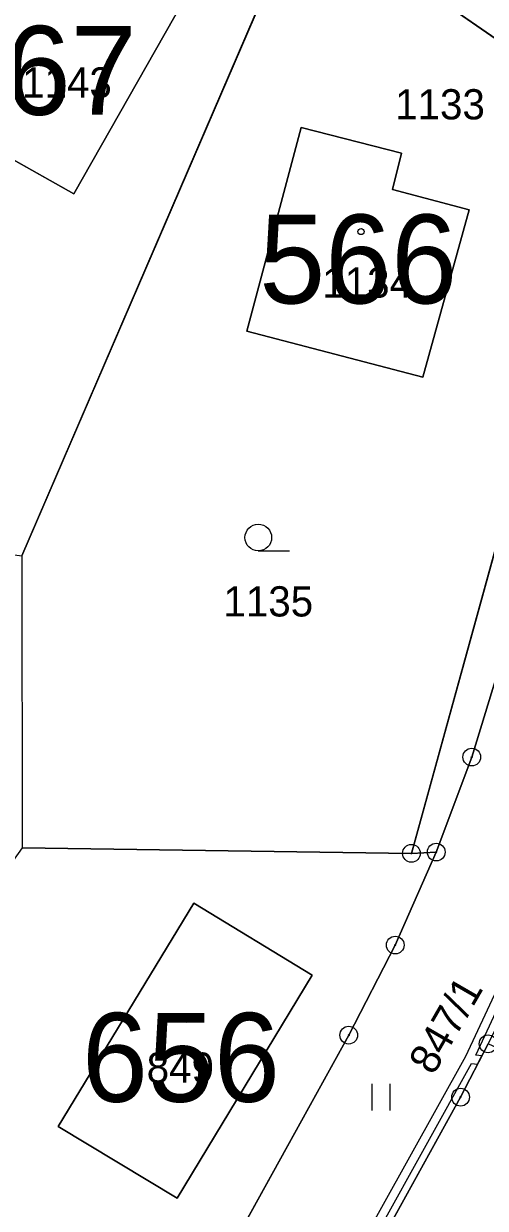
# Model space of a CAD drawing. Extents: x -689422 to -685210, y -987725 to -982160.
# Drawn here: x -687182.6 to -687156.6, y -985330.1 to -985263.5 of the extents above; entities that cross this region are included whole.
import ezdxf

# ---------------------------------------------------------------- set-up
doc = ezdxf.new("R2010")
doc.units = 0
for name, color, linetype in [('KN_Budovy', 7, 'Continuous'), ('KN_Budovy_cisla_domovni', 7, 'Continuous'), ('KN_Hranice_parcel', 7, 'Continuous'), ('KN_Parcelni cisla', 7, 'Continuous'), ('KN_Polygon parcely', 7, 'Continuous'), ('KN_Popisy_pomistni nazvy nazvy ulic', 7, 'Continuous'), ('KN_POZEMKY_TTP', 7, 'Continuous'), ('KN_POZEMKY_ZAHRADA', 7, 'Continuous'), ('KN_POZEMKY_ZASTAVENA PLOCHA', 7, 'Continuous'), ('KN_Věcná břemena k části', 7, 'Continuous'), ('KN_Značky bodu BP', 7, 'Continuous'), ('KN_Značky budov', 7, 'Continuous'), ('KN_Značky kultur', 7, 'Continuous')]:
    doc.layers.add(name, color=color, linetype=linetype)

msp = doc.modelspace()

# ---------------------------------------------------------------- linework, layer by layer
at = {"layer": 'KN_Budovy'}
for points in [[(-687179.8, -985273.05), (-687173.65, -985262.23), (-687179.28, -985259.02), (-687178.99, -985258.52), (-687179.27, -985258.4), (-687180.5, -985260.57), (-687183.66, -985258.83), (-687188.81, -985267.98)], [(-687157.53, -985273.94), (-687161.86, -985272.8), (-687161.35, -985270.76), (-687167, -985269.31), (-687170.06, -985280.77), (-687160.15, -985283.37)], [(-687173.05, -985312.96), (-687180.68, -985325.53), (-687173.98, -985329.57), (-687166.37, -985317.01)]]:
    msp.add_lwpolyline(points, close=True, dxfattribs=at)
at = {"layer": 'KN_Hranice_parcel'}
for p, q in [((-687166.93, -985256.8), (-687182.73, -985293.42)), ((-687166.93, -985256.8), (-687149.4, -985268.91)), ((-687149.4, -985268.91), (-687160.79, -985310.16)), ((-687160.79, -985310.16), (-687182.71, -985309.85)), ((-687160.79, -985310.16), (-687159.39, -985310.09))]:
    msp.add_line(p, q, dxfattribs=at)
for points in [[(-687173.65, -985262.23), (-687179.28, -985259.02), (-687178.99, -985258.52), (-687179.27, -985258.4), (-687180.5, -985260.57), (-687183.66, -985258.83), (-687188.81, -985267.98), (-687179.8, -985273.05), (-687173.65, -985262.23)], [(-687159.39, -985310.09), (-687157.39, -985304.74), (-687155.71, -985299.28), (-687147.55, -985269.73), (-687147.51, -985268.6), (-687147.96, -985267.56), (-687148.83, -985266.83)], [(-687160.15, -985283.37), (-687157.53, -985273.94), (-687161.86, -985272.8), (-687161.35, -985270.76), (-687167, -985269.31), (-687170.06, -985280.77), (-687160.15, -985283.37)], [(-687184.91, -985336.97), (-687179.66, -985339.88), (-687178.17, -985340.35), (-687176.62, -985340.22), (-687175.23, -985339.5), (-687174.22, -985338.3), (-687164.32, -985320.39), (-687161.7, -985315.32), (-687159.39, -985310.09)], [(-687173.98, -985329.57), (-687166.37, -985317.01), (-687173.05, -985312.96), (-687180.68, -985325.53), (-687173.98, -985329.57)], [(-687156.47, -985320.88), (-687158.02, -985323.88), (-687162.62, -985332.2)]]:
    msp.add_lwpolyline(points, dxfattribs=at)
at = {"layer": 'KN_Polygon parcely'}
for points in [[(-687188.25, -985244.44), (-687203.95, -985275.4), (-687204.57, -985290.49), (-687182.73, -985293.42), (-687166.93, -985256.8), (-687183.83, -985247.7)], [(-687182.73, -985293.42), (-687182.71, -985309.85), (-687160.79, -985310.16), (-687149.4, -985268.91), (-687166.93, -985256.8)], [(-687166.93, -985256.8), (-687149.4, -985268.91), (-687148.83, -985266.83), (-687151.36, -985265.32)], [(-687173.65, -985262.23), (-687179.28, -985259.02), (-687178.99, -985258.52), (-687179.27, -985258.4), (-687180.5, -985260.57), (-687183.66, -985258.83), (-687188.81, -985267.98), (-687179.8, -985273.05)], [(-687173.65, -985262.23), (-687179.8, -985273.05), (-687188.81, -985267.98), (-687183.66, -985258.83), (-687180.5, -985260.57), (-687179.27, -985258.4), (-687178.99, -985258.52), (-687179.28, -985259.02)], [(-687149.4, -985268.91), (-687160.79, -985310.16), (-687159.39, -985310.09), (-687157.39, -985304.74), (-687155.71, -985299.28), (-687147.55, -985269.73), (-687147.51, -985268.6), (-687147.96, -985267.56), (-687148.83, -985266.83)], [(-687160.15, -985283.37), (-687157.53, -985273.94), (-687161.86, -985272.8), (-687161.35, -985270.76), (-687167, -985269.31), (-687170.06, -985280.77)], [(-687160.15, -985283.37), (-687170.06, -985280.77), (-687167, -985269.31), (-687161.35, -985270.76), (-687161.86, -985272.8), (-687157.53, -985273.94)], [(-687175.23, -985339.5), (-687174.22, -985338.3), (-687164.32, -985320.39), (-687161.7, -985315.32), (-687159.39, -985310.09), (-687160.79, -985310.16), (-687182.71, -985309.85), (-687195.47, -985327.83), (-687196.23, -985328.91), (-687184.91, -985336.97), (-687179.66, -985339.88), (-687178.17, -985340.35), (-687176.62, -985340.22)], [(-687173.98, -985329.57), (-687166.37, -985317.01), (-687173.05, -985312.96), (-687180.68, -985325.53)], [(-687173.98, -985329.57), (-687180.68, -985325.53), (-687173.05, -985312.96), (-687166.37, -985317.01)], [(-687158.02, -985323.88), (-687162.62, -985332.2), (-687123.84, -985354.3), (-687112.38, -985341.48), (-687156.47, -985320.88)]]:
    msp.add_lwpolyline(points, close=True, dxfattribs=at)
msp.add_lwpolyline([(-687162.62, -985332.2), (-687158.02, -985323.88), (-687156.47, -985320.88), (-687155.2, -985318.42), (-687152.72, -985312.8), (-687150.91, -985307.97), (-687150.58, -985307.06), (-687148.77, -985301.2), (-687146.87, -985294.29), (-687143.08, -985280.57), (-687140.41, -985270.63), (-687138.45, -985268.88), (-687134.36, -985267.38), (-687151.36, -985265.32), (-687148.83, -985266.83), (-687147.96, -985267.56), (-687147.51, -985268.6), (-687147.55, -985269.73), (-687155.71, -985299.28), (-687157.39, -985304.74), (-687159.39, -985310.09), (-687161.7, -985315.32), (-687164.32, -985320.39), (-687174.22, -985338.3)], dxfattribs=at)
at = {"layer": 'KN_POZEMKY_TTP'}
for p, q in [((-687149.4, -985268.91), (-687166.93, -985256.8)), ((-687160.79, -985310.16), (-687149.4, -985268.91)), ((-687155.71, -985299.28), (-687157.39, -985304.74)), ((-687157.39, -985304.74), (-687155.71, -985299.28)), ((-687157.39, -985304.74), (-687159.39, -985310.09)), ((-687159.39, -985310.09), (-687157.39, -985304.74)), ((-687182.71, -985309.85), (-687160.79, -985310.16)), ((-687159.39, -985310.09), (-687161.7, -985315.32)), ((-687161.7, -985315.32), (-687159.39, -985310.09)), ((-687159.39, -985310.09), (-687160.79, -985310.16)), ((-687160.79, -985310.16), (-687159.39, -985310.09)), ((-687173.05, -985312.96), (-687180.68, -985325.53)), ((-687166.37, -985317.01), (-687173.05, -985312.96)), ((-687161.7, -985315.32), (-687164.32, -985320.39)), ((-687164.32, -985320.39), (-687161.7, -985315.32)), ((-687173.98, -985329.57), (-687166.37, -985317.01)), ((-687164.32, -985320.39), (-687174.22, -985338.3)), ((-687174.22, -985338.3), (-687164.32, -985320.39)), ((-687158.02, -985323.88), (-687156.47, -985320.88)), ((-687156.47, -985320.88), (-687158.02, -985323.88)), ((-687162.62, -985332.2), (-687158.02, -985323.88)), ((-687158.02, -985323.88), (-687162.62, -985332.2)), ((-687180.68, -985325.53), (-687173.98, -985329.57))]:
    msp.add_line(p, q, dxfattribs=at)
at = {"layer": 'KN_POZEMKY_ZAHRADA'}
for p, q in [((-687182.73, -985293.42), (-687166.93, -985256.8)), ((-687166.93, -985256.8), (-687182.73, -985293.42)), ((-687166.93, -985256.8), (-687149.4, -985268.91)), ((-687179.8, -985273.05), (-687173.65, -985262.23)), ((-687188.81, -985267.98), (-687179.8, -985273.05)), ((-687167, -985269.31), (-687170.06, -985280.77)), ((-687161.35, -985270.76), (-687167, -985269.31)), ((-687149.4, -985268.91), (-687160.79, -985310.16)), ((-687161.86, -985272.8), (-687161.35, -985270.76)), ((-687157.53, -985273.94), (-687161.86, -985272.8)), ((-687160.15, -985283.37), (-687157.53, -985273.94)), ((-687170.06, -985280.77), (-687160.15, -985283.37)), ((-687160.79, -985310.16), (-687182.71, -985309.85))]:
    msp.add_line(p, q, dxfattribs=at)
at = {"layer": 'KN_POZEMKY_ZASTAVENA PLOCHA'}
for p, q in [((-687173.65, -985262.23), (-687179.8, -985273.05)), ((-687179.8, -985273.05), (-687188.81, -985267.98)), ((-687170.06, -985280.77), (-687167, -985269.31)), ((-687167, -985269.31), (-687161.35, -985270.76)), ((-687161.35, -985270.76), (-687161.86, -985272.8)), ((-687161.86, -985272.8), (-687157.53, -985273.94)), ((-687157.53, -985273.94), (-687160.15, -985283.37)), ((-687160.15, -985283.37), (-687170.06, -985280.77)), ((-687180.68, -985325.53), (-687173.05, -985312.96)), ((-687173.05, -985312.96), (-687166.37, -985317.01)), ((-687166.37, -985317.01), (-687173.98, -985329.57)), ((-687173.98, -985329.57), (-687180.68, -985325.53))]:
    msp.add_line(p, q, dxfattribs=at)
at = {"layer": 'KN_Věcná břemena k části'}
msp.add_lwpolyline([(-687165.15, -985335.94), (-687157.4, -985321.98), (-687157.07, -985322.03), (-687156.82, -985321.56), (-687157.16, -985321.51), (-687153.08, -985312.78), (-687151.65, -985308.7), (-687151.24, -985308.86), (-687151.07, -985308.4), (-687151.49, -985308.23), (-687151.18, -985307.35), (-687150.72, -985307.43), (-687150.58, -985307.06), (-687150.55, -985306.96), (-687151.03, -985306.87), (-687143.04, -985279.5), (-687142.86, -985279.54), (-687142.74, -985279.06), (-687143.38, -985278.9), (-687151.59, -985306.99), (-687152.04, -985308.29), (-687153.54, -985312.6), (-687157.75, -985321.6), (-687165.63, -985335.76)], dxfattribs=at)
at = {"layer": 'KN_Značky bodu BP'}
for centre, radius in [((-687157.39, -985304.74), 0.5), ((-687157.39, -985304.74), 0.0303), ((-687160.79, -985310.16), 0.5), ((-687159.39, -985310.09), 0.5), ((-687159.39, -985310.09), 0.0303), ((-687160.79, -985310.16), 0.0303), ((-687161.7, -985315.32), 0.5), ((-687161.7, -985315.32), 0.0303), ((-687164.32, -985320.39), 0.5), ((-687164.32, -985320.39), 0.0303), ((-687156.47, -985320.88), 0.5), ((-687158.02, -985323.88), 0.5), ((-687158.02, -985323.88), 0.0303)]:
    msp.add_circle(centre, radius, dxfattribs=at)
at = {"layer": 'KN_Značky budov'}
for centre in [(-687181.067, -985263.949), (-687163.627, -985275.169), (-687173.457, -985319.499)]:
    msp.add_circle(centre, 0.175, dxfattribs=at)
at = {"layer": 'KN_Značky kultur'}
for p, q in [((-687169.413, -985293.14), (-687167.663, -985293.14)), ((-687162.991, -985324.63), (-687162.991, -985323.13)), ((-687161.99, -985324.63), (-687161.99, -985323.13))]:
    msp.add_line(p, q, dxfattribs=at)
msp.add_circle((-687169.413, -985292.39), 0.75, dxfattribs=at)

# ---------------------------------------------------------------- texts
at = {"layer": 'KN_Budovy_cisla_domovni'}
for s, p in [('567', (-687187.414, -985268.599)), ('566', (-687169.362, -985279.214)), ('656', (-687179.345, -985324.139))]:
    msp.add_text(s, height=5, dxfattribs=at).set_placement(p)
at = {"layer": 'KN_Parcelni cisla'}
for s, p in [('1143', (-687182.72, -985267.63)), ('1133', (-687161.708, -985268.858)), ('1134', (-687165.81, -985278.89)), ('1135', (-687171.38, -985296.83)), ('849', (-687175.7, -985323.07))]:
    msp.add_text(s, height=1.7, dxfattribs=at).set_placement(p)
msp.add_text('847/1', height=1.7, rotation=60, dxfattribs=at).set_placement((-687159.553, -985322.701))
at = {"layer": 'KN_Popisy_pomistni nazvy nazvy ulic'}
msp.add_text('Mánesova', height=7.5, rotation=329, dxfattribs=at).set_placement((-687165.377, -985255.678))

doc.saveas('drawing.dxf')
